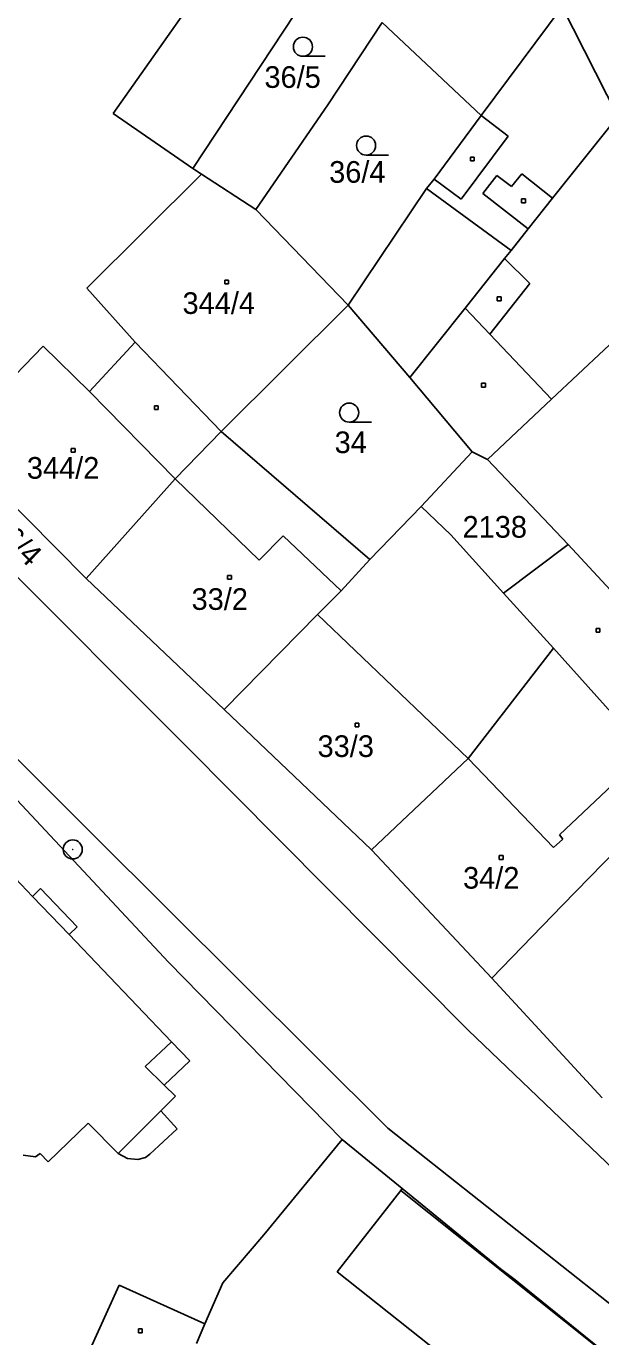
# Model space of a CAD drawing. Extents: x -795483 to -789093, y -1112258 to -1108741.
# Drawn here: x -791622.2 to -791577.1, y -1110288.5 to -1110185.6 of the extents above; entities that cross this region are included whole.
import ezdxf

# ---------------------------------------------------------------- set-up
doc = ezdxf.new("R2010")
doc.units = 0
for name, color, linetype in [('Vrstva 1', 7, 'Continuous'), ('Vrstva 14', 7, 'Continuous'), ('Vrstva 15', 7, 'Continuous'), ('Vrstva 2', 7, 'Continuous'), ('Vrstva 23', 7, 'Continuous'), ('Vrstva 25', 7, 'Continuous'), ('Vrstva 28', 7, 'Continuous')]:
    doc.layers.add(name, color=color, linetype=linetype)

msp = doc.modelspace()

# ---------------------------------------------------------------- linework, layer by layer
at = {"layer": 'Vrstva 1'}
for p, q in [((-791598.13, -1110180.07), (-791609.13, -1110196.74)), ((-791580.15, -1110184.05), (-791586.51, -1110192.59)), ((-791594.27, -1110185.28), (-791598.53, -1110191.76)), ((-791586.51, -1110192.59), (-791594.27, -1110185.28)), ((-791598.53, -1110191.76), (-791604.19, -1110199.96)), ((-791586.51, -1110192.59), (-791590.19, -1110197.58)), ((-791575.76, -1110192.66), (-791580.91, -1110199.07)), ((-791609.13, -1110196.74), (-791608.46, -1110197.2)), ((-791608.46, -1110197.2), (-791617.45, -1110206.15)), ((-791604.19, -1110199.96), (-791608.46, -1110197.2)), ((-791590.19, -1110197.58), (-791590.79, -1110198.33)), ((-791590.79, -1110198.33), (-791596.93, -1110207.49)), ((-791580.91, -1110199.07), (-791582.8, -1110201.5)), ((-791596.93, -1110207.49), (-791604.19, -1110199.96)), ((-791582.8, -1110201.5), (-791584.14, -1110203.18)), ((-791584.14, -1110203.18), (-791584.67, -1110203.82)), ((-791584.67, -1110203.82), (-791587.75, -1110207.72)), ((-791617.45, -1110206.15), (-791613.65, -1110210.38)), ((-791606.92, -1110217.41), (-791596.93, -1110207.49)), ((-791592.1, -1110213.15), (-791596.93, -1110207.49)), ((-791587.75, -1110207.72), (-791592.1, -1110213.15)), ((-791573.16, -1110207.53), (-791580.98, -1110214.86)), ((-791613.65, -1110210.38), (-791617.25, -1110214.26)), ((-791606.92, -1110217.41), (-791613.65, -1110210.38)), ((-791620.89, -1110210.7), (-791628.14, -1110218.2)), ((-791617.25, -1110214.26), (-791620.89, -1110210.7)), ((-791587.21, -1110219), (-791592.1, -1110213.15)), ((-791580.98, -1110214.86), (-791586, -1110219.6)), ((-791635.8, -1110215.96), (-791609.67, -1110242.08)), ((-791648.64, -1110217.4), (-791616.92, -1110249.11)), ((-791606.92, -1110217.41), (-791610.51, -1110221.13)), ((-791595.23, -1110227.45), (-791606.92, -1110217.41)), ((-791617.5, -1110228.94), (-791628.14, -1110218.2)), ((-791591.22, -1110223.3), (-791587.21, -1110219)), ((-791586, -1110219.6), (-791587.21, -1110219)), ((-791579.67, -1110226.28), (-791586, -1110219.6)), ((-791610.51, -1110221.13), (-791617.5, -1110228.94)), ((-791591.22, -1110223.3), (-791595.23, -1110227.45)), ((-791588.88, -1110225.52), (-791591.22, -1110223.3)), ((-791584.74, -1110230.09), (-791588.88, -1110225.52)), ((-791579.67, -1110226.28), (-791584.74, -1110230.09)), ((-791575.38, -1110230.91), (-791579.67, -1110226.28)), ((-791595.23, -1110227.45), (-791597.49, -1110229.92)), ((-791606.66, -1110239.23), (-791617.5, -1110228.94)), ((-791597.49, -1110229.92), (-791599.34, -1110231.77)), ((-791599.34, -1110231.77), (-791606.66, -1110239.23)), ((-791580.82, -1110234.42), (-791587.52, -1110243.07)), ((-791576.05, -1110239.73), (-791580.82, -1110234.42)), ((-791595.1, -1110250.25), (-791606.66, -1110239.23)), ((-791609.67, -1110242.08), (-791587.53, -1110264.41)), ((-791587.52, -1110243.07), (-791595.1, -1110250.25)), ((-791622.92, -1110246.34), (-791611.03, -1110259.08)), ((-791616.92, -1110249.11), (-791593.82, -1110272.11)), ((-791574.5, -1110248.82), (-791580.12, -1110254.6)), ((-791585.67, -1110260.32), (-791595.1, -1110250.25)), ((-791580.12, -1110254.6), (-791585.67, -1110260.32)), ((-791611.03, -1110259.08), (-791597.4, -1110273)), ((-791577, -1110269.73), (-791585.67, -1110260.32)), ((-791587.53, -1110264.41), (-791574.85, -1110276.52)), ((-791569.58, -1110291.32), (-791593.82, -1110272.11)), ((-791597.4, -1110273), (-791603.56, -1110280.48)), ((-791597.4, -1110273), (-791592.69, -1110276.85)), ((-791597.81, -1110283.4), (-791592.81, -1110277)), ((-791592.69, -1110276.85), (-791592.81, -1110277)), ((-791584.98, -1110283.16), (-791592.69, -1110276.85)), ((-791603.56, -1110280.48), (-791606.78, -1110284.26)), ((-791588.92, -1110290.44), (-791597.81, -1110283.4)), ((-791583.83, -1110284.02), (-791584.98, -1110283.16)), ((-791617.32, -1110289.76), (-791614.91, -1110284.43)), ((-791614.91, -1110284.43), (-791608.18, -1110287.48)), ((-791606.78, -1110284.26), (-791608.18, -1110287.48)), ((-791582.84, -1110284.82), (-791583.83, -1110284.02)), ((-791582.84, -1110284.82), (-791572.87, -1110292.88)), ((-791608.84, -1110289.01), (-791608.18, -1110287.48))]:
    msp.add_line(p, q, dxfattribs=at)
at = {"layer": 'Vrstva 2'}
for p, q in [((-791608.57, -1110182.77), (-791615.38, -1110192.42)), ((-791580.15, -1110184.05), (-791575.76, -1110192.66)), ((-791615.38, -1110192.42), (-791609.13, -1110196.74)), ((-791586.51, -1110192.59), (-791584.38, -1110194.22)), ((-791584.38, -1110194.22), (-791588.06, -1110199.16)), ((-791588.06, -1110199.16), (-791590.19, -1110197.58)), ((-791586.36, -1110198.72), (-791585.28, -1110197.3)), ((-791585.28, -1110197.3), (-791584.11, -1110198.16)), ((-791584.11, -1110198.16), (-791583.3, -1110197.17)), ((-791583.3, -1110197.17), (-791580.91, -1110199.07)), ((-791590.79, -1110198.33), (-791584.14, -1110203.18)), ((-791582.8, -1110201.5), (-791586.36, -1110198.72)), ((-791584.67, -1110203.82), (-791582.69, -1110205.77)), ((-791582.69, -1110205.77), (-791585.82, -1110209.75)), ((-791587.75, -1110207.72), (-791585.82, -1110209.75)), ((-791585.82, -1110209.75), (-791580.98, -1110214.86)), ((-791617.25, -1110214.26), (-791610.51, -1110221.13)), ((-791603.93, -1110227.51), (-791610.51, -1110221.13)), ((-791602.03, -1110225.6), (-791603.93, -1110227.51)), ((-791597.49, -1110229.92), (-791602.03, -1110225.6)), ((-791580.82, -1110234.42), (-791584.74, -1110230.09)), ((-791599.34, -1110231.77), (-791587.52, -1110243.07)), ((-791587.52, -1110243.07), (-791580.81, -1110250.08)), ((-791580.36, -1110249.07), (-791574.5, -1110243.53)), ((-791580.81, -1110250.08), (-791580.09, -1110249.41)), ((-791580.09, -1110249.41), (-791580.36, -1110249.07)), ((-791624.4, -1110251.09), (-791621.71, -1110253.91)), ((-791621.71, -1110253.91), (-791621.08, -1110253.3)), ((-791621.08, -1110253.3), (-791618.21, -1110256.31)), ((-791621.71, -1110253.91), (-791618.84, -1110256.91)), ((-791618.21, -1110256.31), (-791618.84, -1110256.91)), ((-791618.84, -1110256.91), (-791616.2, -1110259.68)), ((-791616.2, -1110259.68), (-791610.8, -1110265.33)), ((-791610.8, -1110265.33), (-791612.88, -1110267.27)), ((-791610.8, -1110265.33), (-791609.38, -1110266.81)), ((-791609.38, -1110266.81), (-791611.38, -1110268.74)), ((-791612.88, -1110267.27), (-791611.38, -1110268.74)), ((-791611.38, -1110268.74), (-791610.49, -1110269.6)), ((-791610.49, -1110269.6), (-791611.64, -1110270.75)), ((-791611.64, -1110270.75), (-791614.98, -1110274.09)), ((-791611.64, -1110270.75), (-791610.36, -1110272.16)), ((-791617.36, -1110271.71), (-791620.49, -1110274.75)), ((-791614.98, -1110274.09), (-791617.36, -1110271.71)), ((-791610.36, -1110272.16), (-791612.5, -1110274.15)), ((-791621.49, -1110274.36), (-791622.46, -1110274.22)), ((-791621.11, -1110274.11), (-791621.49, -1110274.36)), ((-791620.49, -1110274.75), (-791621.11, -1110274.11)), ((-791614.98, -1110274.09), (-791614.27, -1110274.5)), ((-791612.5, -1110274.15), (-791612.85, -1110274.41)), ((-791613.46, -1110274.56), (-791614.27, -1110274.5)), ((-791613.46, -1110274.56), (-791612.85, -1110274.41)), ((-791572.87, -1110292.88), (-791592.81, -1110277))]:
    msp.add_line(p, q, dxfattribs=at)
at = {"layer": 'Vrstva 23'}
for p, q in [((-791600.49, -1110187.94), (-791598.74, -1110187.94)), ((-791595.53, -1110195.7), (-791593.78, -1110195.7)), ((-791596.86, -1110216.67), (-791595.11, -1110216.67))]:
    msp.add_line(p, q, dxfattribs=at)
for centre in [(-791600.49, -1110187.19), (-791595.53, -1110194.95), (-791596.86, -1110215.92)]:
    msp.add_circle(centre, 0.75, dxfattribs=at)
at = {"layer": 'Vrstva 25'}
for p, q in [((-791587.34, -1110195.85), (-791587.04, -1110195.85)), ((-791587.34, -1110196.15), (-791587.34, -1110195.85)), ((-791587.04, -1110195.85), (-791587.04, -1110196.15)), ((-791587.04, -1110196.15), (-791587.34, -1110196.15)), ((-791583.33, -1110199.14), (-791583.03, -1110199.14)), ((-791583.33, -1110199.44), (-791583.33, -1110199.14)), ((-791583.03, -1110199.14), (-791583.03, -1110199.44)), ((-791583.03, -1110199.44), (-791583.33, -1110199.44)), ((-791606.63, -1110205.52), (-791606.33, -1110205.52)), ((-791606.63, -1110205.82), (-791606.63, -1110205.52)), ((-791606.33, -1110205.82), (-791606.63, -1110205.82)), ((-791606.33, -1110205.52), (-791606.33, -1110205.82)), ((-791585.23, -1110206.83), (-791584.93, -1110206.83)), ((-791585.23, -1110207.13), (-791585.23, -1110206.83)), ((-791584.93, -1110207.13), (-791585.23, -1110207.13)), ((-791584.93, -1110206.83), (-791584.93, -1110207.13)), ((-791586.46, -1110213.61), (-791586.16, -1110213.61)), ((-791586.46, -1110213.91), (-791586.46, -1110213.61)), ((-791586.16, -1110213.61), (-791586.16, -1110213.91)), ((-791586.16, -1110213.91), (-791586.46, -1110213.91)), ((-791612.15, -1110215.38), (-791611.85, -1110215.38)), ((-791612.15, -1110215.68), (-791612.15, -1110215.38)), ((-791611.85, -1110215.68), (-791612.15, -1110215.68)), ((-791611.85, -1110215.38), (-791611.85, -1110215.68)), ((-791618.67, -1110218.73), (-791618.37, -1110218.73)), ((-791618.67, -1110219.03), (-791618.67, -1110218.73)), ((-791618.37, -1110218.73), (-791618.37, -1110219.03)), ((-791618.37, -1110219.03), (-791618.67, -1110219.03)), ((-791606.4, -1110228.71), (-791606.1, -1110228.71)), ((-791606.4, -1110229.01), (-791606.4, -1110228.71)), ((-791606.1, -1110229.01), (-791606.4, -1110229.01)), ((-791606.1, -1110228.71), (-791606.1, -1110229.01)), ((-791577.47, -1110232.86), (-791577.17, -1110232.86)), ((-791577.47, -1110233.16), (-791577.47, -1110232.86)), ((-791577.17, -1110233.16), (-791577.47, -1110233.16)), ((-791577.17, -1110232.86), (-791577.17, -1110233.16)), ((-791596.4, -1110240.3), (-791596.1, -1110240.3)), ((-791596.4, -1110240.6), (-791596.4, -1110240.3)), ((-791596.1, -1110240.3), (-791596.1, -1110240.6)), ((-791596.1, -1110240.6), (-791596.4, -1110240.6)), ((-791585.08, -1110250.71), (-791584.78, -1110250.71)), ((-791585.08, -1110251.01), (-791585.08, -1110250.71)), ((-791584.78, -1110251.01), (-791585.08, -1110251.01)), ((-791584.78, -1110250.71), (-791584.78, -1110251.01)), ((-791613.4, -1110287.87), (-791613.1, -1110287.87)), ((-791613.4, -1110288.17), (-791613.4, -1110287.87)), ((-791613.1, -1110288.17), (-791613.4, -1110288.17)), ((-791613.1, -1110287.87), (-791613.1, -1110288.17))]:
    msp.add_line(p, q, dxfattribs=at)
at = {"layer": 'Vrstva 28'}
for radius in [0.75, 0.01]:
    msp.add_circle((-791618.56, -1110250.22), radius, dxfattribs=at)

# ---------------------------------------------------------------- texts
at = {"layer": 'Vrstva 14'}
for s, p in [('36/5', (-791603.51, -1110190.42)), ('36/4', (-791598.43, -1110197.87)), ('34', (-791598, -1110219.1)), ('2138', (-791587.96, -1110225.74))]:
    msp.add_text(s, height=1.7, dxfattribs=at).set_placement(p)
msp.add_text('2036/4', height=1.7, rotation=315.1823, dxfattribs=at).set_placement((-791626.95, -1110223.21))
at = {"layer": 'Vrstva 15'}
for s, p in [('344/4', (-791609.94, -1110208.17)), ('344/2', (-791622.16, -1110221.11)), ('33/2', (-791609.23, -1110231.41)), ('33/3', (-791599.34, -1110242.96)), ('34/2', (-791587.92, -1110253.3))]:
    msp.add_text(s, height=1.7, dxfattribs=at).set_placement(p)

doc.saveas('drawing.dxf')
